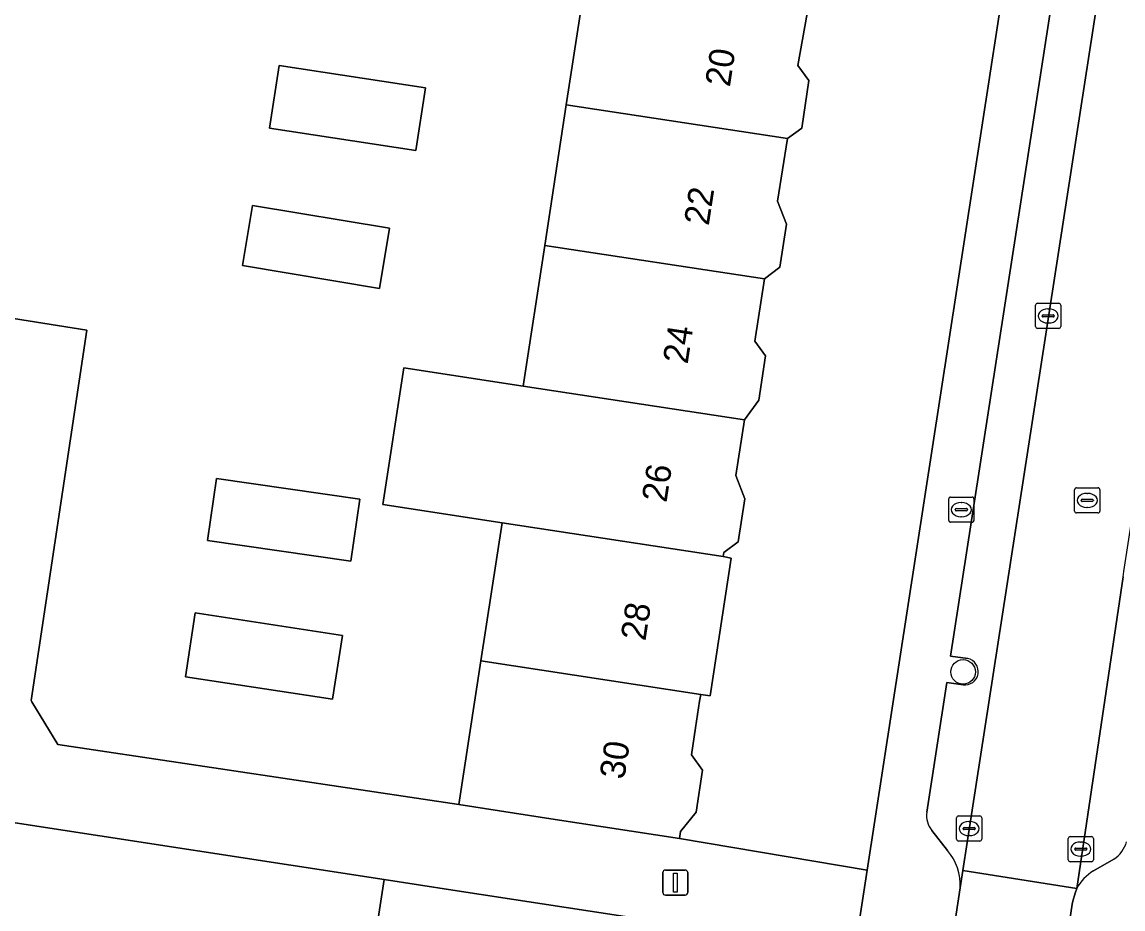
# Model space of a CAD drawing. Extents: x 161483 to 162250, y 379484 to 380833.
# Drawn here: x 161986.84 to 162030.61, y 380643.04 to 380678.31 of the extents above; entities that cross this region are included whole.
import ezdxf

# ---------------------------------------------------------------- set-up
doc = ezdxf.new("R2010")
doc.units = 0
for name, color, linetype in [('IMGEO_Afsluitpaal', 7, 'Continuous'), ('IMGEO_Boom', 7, 'Continuous'), ('IMGEO_Brandkraan', 7, 'Continuous'), ('IMGEO_Erf', 7, 'Continuous'), ('IMGEO_Kolk', 7, 'Continuous'), ('IMGEO_Pand', 7, 'Continuous'), ('IMGEO_Pand_nummerreeks', 7, 'Continuous'), ('IMGEO_Parkeervlak_open', 7, 'Continuous'), ('IMGEO_Rijbaan_lokaal_open', 7, 'Continuous'), ('IMGEO_Rioolput', 7, 'Continuous'), ('IMGEO_Voetpad_open', 7, 'Continuous')]:
    doc.layers.add(name, color=color, linetype=linetype)

msp = doc.modelspace()

# ---------------------------------------------------------------- linework, layer by layer
at = {"layer": 'IMGEO_Afsluitpaal'}
for p, q in [((162012.317, 380643.688), (162012.317, 380644.488)), ((162012.317, 380644.488), (162012.317, 380643.688)), ((162012.417, 380644.588), (162013.207, 380644.588)), ((162013.207, 380644.588), (162012.417, 380644.588)), ((162013.307, 380644.488), (162013.307, 380643.688)), ((162013.307, 380643.688), (162013.307, 380644.488)), ((162013.207, 380643.588), (162012.417, 380643.588)), ((162012.417, 380643.588), (162013.207, 380643.588))]:
    msp.add_line(p, q, dxfattribs=at)
msp.add_lwpolyline([(162012.737, 380644.463), (162012.887, 380644.463), (162012.887, 380643.713), (162012.737, 380643.713), (162012.737, 380644.463)], dxfattribs=at)
for centre, start, end in [((162012.417, 380644.488), 90, 180), ((162012.417, 380644.488), 90, 180), ((162013.207, 380644.488), 0, 90), ((162013.207, 380644.488), 360, 90), ((162012.417, 380643.688), 180, 270), ((162012.417, 380643.688), 180, 270), ((162013.207, 380643.688), 270, 0), ((162013.207, 380643.688), 270, 0)]:
    msp.add_arc(centre, 0.1, start, end, dxfattribs=at)
at = {"layer": 'IMGEO_Boom'}
msp.add_circle((162024.254, 380652.467), 0.489, dxfattribs=at)
at = {"layer": 'IMGEO_Brandkraan'}
for p, q in [((162023.685, 380658.494), (162023.685, 380659.346)), ((162023.76, 380659.42), (162024.612, 380659.42)), ((162024.173, 380659.2), (162024.198, 380659.2)), ((162024.686, 380659.346), (162024.686, 380658.494)), ((162023.944, 380658.914), (162023.944, 380658.926)), ((162024.382, 380658.877), (162023.984, 380658.877)), ((162023.987, 380658.963), (162024.385, 380658.963)), ((162024.428, 380658.926), (162024.428, 380658.914)), ((162024.612, 380658.42), (162023.76, 380658.42)), ((162024.196, 380658.64), (162024.171, 380658.64))]:
    msp.add_line(p, q, dxfattribs=at)
for points in [[(162023.685, 380658.494), (162023.685, 380659.346)], [(162023.76, 380659.42), (162024.612, 380659.42)], [(162024.686, 380659.346), (162024.686, 380658.494)], [(162024.612, 380658.42), (162023.76, 380658.42)]]:
    msp.add_lwpolyline(points, dxfattribs=at)
for centre, radius, start, end in [((162023.762, 380659.344), 0.0765, 91.552, 178.448), ((162023.762, 380659.344), 0.0765, 91.552, 178.448), ((162024.61, 380659.344), 0.0765, 1.552, 88.448), ((162024.61, 380659.344), 0.0765, 1.552, 88.448), ((162023.984, 380658.923), 0.0403, 85.8775, 175.7526), ((162023.981, 380658.913), 0.0366, 178.938, 274.7102), ((162024.385, 380658.92), 0.043, 264.8664, 352.4533), ((162024.389, 380658.925), 0.0386, 1.7309, 96.639), ((162023.762, 380658.496), 0.0765, 181.552, 268.448), ((162023.762, 380658.496), 0.0765, 181.552, 268.448), ((162024.61, 380658.496), 0.0765, 271.552, 358.448), ((162024.61, 380658.496), 0.0765, 271.552, 358.448)]:
    msp.add_arc(centre, radius, start, end, dxfattribs=at)
for centre, major_axis, ratio, start_param, end_param in [((162024.172, 380658.92), (-0.387, 0.002), 0.722429, 4.712389, 7.853982), ((162024.197, 380658.92), (-0.39, 0.002), 0.717154, 1.570796, 4.712389)]:
    msp.add_ellipse(centre, major_axis=major_axis, ratio=ratio, start_param=start_param, end_param=end_param, dxfattribs=at)
at = {"layer": 'IMGEO_Erf'}
for points in [[(162018.151, 380679.162), (162017.685, 380676.583), (162018.126, 380675.982), (162017.837, 380674.095), (162017.268, 380673.678), (162016.881, 380671.183), (162017.235, 380670.273), (162016.973, 380668.566), (162016.355, 380668.094), (162015.974, 380665.614), (162016.402, 380665.032), (162016.132, 380663.272), (162015.558, 380662.493), (162015.217, 380660.274), (162015.58, 380659.344), (162015.318, 380657.641), (162014.746, 380657.22), (162014.72, 380657.053), (162015.038, 380656.986), (162014.198, 380651.515), (162013.822, 380651.572), (162013.781, 380651.305), (162013.617, 380650.237), (162013.453, 380649.169), (162013.895, 380648.566), (162013.638, 380646.889), (162013.02, 380646.118), (162012.978, 380645.844), (162020.445, 380644.581), (162030.496, 380709.789)], [(161983.609, 380706.352), (161977.569, 380667.933), (161982.08, 380667.223), (161989.414, 380666.058), (161987.203, 380651.331), (161987.236, 380651.277), (161988.263, 380649.576), (162004.204, 380647.191), (162005.082, 380652.908), (162005.924, 380658.396), (162001.189, 380659.123), (162002.024, 380664.563), (162006.76, 380663.836), (162007.619, 380669.428), (162008.477, 380675.02), (162009.32, 380680.511)], [(161991.558, 380600.737), (161992.398, 380606.213), (161993.216, 380606.087), (161994.058, 380611.562), (161994.86, 380611.439), (161995.703, 380616.914), (161996.546, 380622.39), (161995.839, 380622.499), (161996.69, 380628.045), (161997.518, 380633.449), (161999.66, 380633.12), (161999.69, 380633.115), (162000, 380635.138), (162000.53, 380638.592), (162000.38, 380638.615), (162001.238, 380644.211), (161986.222, 380646.516)]]:
    msp.add_lwpolyline(points, dxfattribs=at)
for points in [[(162002.876, 380675.694), (162002.493, 380673.201), (161996.677, 380674.094), (161997.059, 380676.587)], [(161996.005, 380671.018), (162001.452, 380670.11), (162001.053, 380667.718), (161995.606, 380668.626)], [(162000.273, 380659.33), (161999.918, 380656.869), (161994.212, 380657.691), (161994.567, 380660.152)], [(161999.579, 380653.92), (161999.188, 380651.378), (161993.333, 380652.277), (161993.724, 380654.819)]]:
    msp.add_lwpolyline(points, close=True, dxfattribs=at)
at = {"layer": 'IMGEO_Kolk'}
for p, q in [((162027.138, 380666.199), (162027.138, 380667.051)), ((162027.213, 380667.125), (162028.065, 380667.125)), ((162028.139, 380667.051), (162028.139, 380666.199)), ((162027.397, 380666.619), (162027.397, 380666.631)), ((162027.835, 380666.582), (162027.437, 380666.582)), ((162027.44, 380666.668), (162027.838, 380666.668)), ((162027.626, 380666.905), (162027.651, 380666.905)), ((162027.881, 380666.631), (162027.881, 380666.619)), ((162027.649, 380666.345), (162027.624, 380666.345)), ((162028.065, 380666.125), (162027.213, 380666.125)), ((162023.994, 380645.811), (162023.994, 380646.663)), ((162024.069, 380646.737), (162024.921, 380646.737)), ((162024.482, 380646.517), (162024.507, 380646.517)), ((162024.995, 380646.663), (162024.995, 380645.811)), ((162024.253, 380646.231), (162024.253, 380646.243)), ((162024.691, 380646.194), (162024.293, 380646.194)), ((162024.296, 380646.28), (162024.694, 380646.28)), ((162024.737, 380646.243), (162024.737, 380646.231)), ((162024.921, 380645.737), (162024.069, 380645.737)), ((162024.505, 380645.957), (162024.48, 380645.957)), ((162028.434, 380644.994), (162028.434, 380645.846)), ((162028.509, 380645.92), (162029.361, 380645.92)), ((162028.922, 380645.7), (162028.947, 380645.7)), ((162029.435, 380645.846), (162029.435, 380644.994)), ((162028.693, 380645.414), (162028.693, 380645.426)), ((162029.131, 380645.377), (162028.733, 380645.377)), ((162028.736, 380645.463), (162029.134, 380645.463)), ((162028.945, 380645.14), (162028.92, 380645.14)), ((162029.177, 380645.426), (162029.177, 380645.414)), ((162029.361, 380644.92), (162028.509, 380644.92))]:
    msp.add_line(p, q, dxfattribs=at)
for points in [[(162027.138, 380666.199), (162027.138, 380667.051)], [(162027.213, 380667.125), (162028.065, 380667.125)], [(162028.139, 380667.051), (162028.139, 380666.199)], [(162028.065, 380666.125), (162027.213, 380666.125)], [(162023.994, 380645.811), (162023.994, 380646.663)], [(162024.069, 380646.737), (162024.921, 380646.737)], [(162024.995, 380646.663), (162024.995, 380645.811)], [(162024.921, 380645.737), (162024.069, 380645.737)], [(162028.434, 380644.994), (162028.434, 380645.846)], [(162028.509, 380645.92), (162029.361, 380645.92)], [(162029.435, 380645.846), (162029.435, 380644.994)], [(162029.361, 380644.92), (162028.509, 380644.92)]]:
    msp.add_lwpolyline(points, dxfattribs=at)
for centre, radius, start, end in [((162027.215, 380667.049), 0.0765, 91.552, 178.448), ((162027.215, 380667.049), 0.0765, 91.552, 178.448), ((162028.063, 380667.049), 0.0765, 1.552, 88.448), ((162028.063, 380667.049), 0.0765, 1.552, 88.448), ((162027.437, 380666.628), 0.0403, 85.8775, 175.7526), ((162027.434, 380666.618), 0.0366, 178.938, 274.7102), ((162027.838, 380666.625), 0.043, 264.8664, 352.4533), ((162027.842, 380666.63), 0.0386, 1.7309, 96.639), ((162027.215, 380666.201), 0.0765, 181.552, 268.448), ((162027.215, 380666.201), 0.0765, 181.552, 268.448), ((162028.063, 380666.201), 0.0765, 271.552, 358.448), ((162028.063, 380666.201), 0.0765, 271.552, 358.448), ((162024.071, 380646.661), 0.0765, 91.552, 178.448), ((162024.071, 380646.661), 0.0765, 91.552, 178.448), ((162024.919, 380646.661), 0.0765, 1.552, 88.448), ((162024.919, 380646.661), 0.0765, 1.552, 88.448), ((162024.293, 380646.24), 0.0403, 85.8775, 175.7526), ((162024.29, 380646.23), 0.0366, 178.938, 274.7102), ((162024.694, 380646.237), 0.043, 264.8664, 352.4533), ((162024.698, 380646.242), 0.0386, 1.7309, 96.639), ((162024.071, 380645.813), 0.0765, 181.552, 268.448), ((162024.071, 380645.813), 0.0765, 181.552, 268.448), ((162024.919, 380645.813), 0.0765, 271.552, 358.448), ((162024.919, 380645.813), 0.0765, 271.552, 358.448), ((162028.511, 380645.844), 0.0765, 91.552, 178.448), ((162028.511, 380645.844), 0.0765, 91.552, 178.448), ((162029.359, 380645.844), 0.0765, 1.552, 88.448), ((162029.359, 380645.844), 0.0765, 1.552, 88.448), ((162028.733, 380645.423), 0.0403, 85.8775, 175.7526), ((162028.73, 380645.413), 0.0366, 178.938, 274.7102), ((162029.134, 380645.42), 0.043, 264.8664, 352.4533), ((162029.138, 380645.425), 0.0386, 1.7309, 96.639), ((162028.511, 380644.996), 0.0765, 181.552, 268.448), ((162028.511, 380644.996), 0.0765, 181.552, 268.448), ((162029.359, 380644.996), 0.0765, 271.552, 358.448), ((162029.359, 380644.996), 0.0765, 271.552, 358.448)]:
    msp.add_arc(centre, radius, start, end, dxfattribs=at)
for centre, major_axis, ratio, start_param, end_param in [((162027.625, 380666.625), (-0.387, 0.002), 0.722429, 4.712389, 7.853982), ((162027.65, 380666.625), (-0.39, 0.002), 0.717154, 1.570796, 4.712389), ((162024.481, 380646.237), (-0.387, 0.002), 0.722429, 4.712389, 7.853982), ((162024.506, 380646.237), (-0.39, 0.002), 0.717154, 1.570796, 4.712389), ((162028.921, 380645.42), (-0.387, 0.002), 0.722429, 4.712389, 7.853982), ((162028.946, 380645.42), (-0.39, 0.002), 0.717154, 1.570796, 4.712389)]:
    msp.add_ellipse(centre, major_axis=major_axis, ratio=ratio, start_param=start_param, end_param=end_param, dxfattribs=at)
at = {"layer": 'IMGEO_Pand'}
for points in [[(162018.151, 380679.162), (162009.32, 380680.511), (162008.477, 380675.02), (162017.268, 380673.678), (162017.837, 380674.095), (162018.126, 380675.982), (162017.685, 380676.583)], [(161996.677, 380674.094), (162002.493, 380673.201), (162002.876, 380675.694), (161997.059, 380676.587)], [(162008.477, 380675.02), (162007.619, 380669.428), (162016.355, 380668.094), (162016.973, 380668.566), (162017.235, 380670.273), (162016.881, 380671.183), (162017.268, 380673.678)], [(161996.005, 380671.018), (161995.606, 380668.626), (162001.053, 380667.718), (162001.452, 380670.11)], [(162006.76, 380663.836), (162015.558, 380662.493), (162016.132, 380663.272), (162016.402, 380665.032), (162015.974, 380665.614), (162016.355, 380668.094), (162007.619, 380669.428)], [(162006.76, 380663.836), (162002.024, 380664.563), (162001.189, 380659.123), (162005.924, 380658.396), (162014.72, 380657.053), (162014.746, 380657.22), (162015.318, 380657.641), (162015.58, 380659.344), (162015.217, 380660.274), (162015.558, 380662.493)], [(161994.212, 380657.691), (161999.918, 380656.869), (162000.273, 380659.33), (161994.567, 380660.152)], [(162015.038, 380656.986), (162014.72, 380657.053), (162005.924, 380658.396), (162005.082, 380652.908), (162013.822, 380651.572), (162014.198, 380651.515)], [(161999.579, 380653.92), (161993.724, 380654.819), (161993.333, 380652.277), (161999.188, 380651.378)], [(162013.822, 380651.572), (162005.082, 380652.908), (162004.204, 380647.191), (162008.036, 380646.603), (162012.978, 380645.844), (162013.02, 380646.118), (162013.638, 380646.889), (162013.895, 380648.566), (162013.453, 380649.169), (162013.617, 380650.237), (162013.781, 380651.305)], [(162012.458, 380642.489), (162007.516, 380643.248), (162003.962, 380643.793), (162001.238, 380644.211), (162000.38, 380638.615), (162000.53, 380638.592), (162003.103, 380638.196), (162004.411, 380637.995), (162011.611, 380636.887), (162011.633, 380637.031), (162011.729, 380637.659), (162011.957, 380639.142), (162012.553, 380639.579), (162012.831, 380641.388), (162012.383, 380641.999)]]:
    msp.add_lwpolyline(points, close=True, dxfattribs=at)
at = {"layer": 'IMGEO_Parkeervlak_open'}
for points in [[(162024.132, 380643.875), (162024.239, 380644.567), (162034.086, 380708.223), (162035.405, 380717.007)], [(162030.61, 380693.117), (162029.955, 380693.177), (162023.749, 380653.096), (162024.437, 380653.001)], [(162030.621, 380656.254), (162028.775, 380643.851)], [(162024.251, 380651.957), (162023.613, 380652.049), (162022.81, 380646.893)], [(162023.013, 380646.156), (162023.635, 380645.369)], [(162029.438, 380644.551), (162030.251, 380645.019)]]:
    msp.add_lwpolyline(points, dxfattribs=at)
for centre, radius, start, end in [((162024.327, 380652.482), 0.531, 261.7942, 78.002), ((162023.826, 380646.776), 1.023, 173.4533, 217.3462), ((162029.524, 380646.08), 1.286, 304.4288, 343.3296), ((162022.077, 380644.021), 2.06, 355.931, 40.8698), ((162030.318, 380643.054), 1.736, 120.4366, 152.6734)]:
    msp.add_arc(centre, radius, start, end, dxfattribs=at)
at = {"layer": 'IMGEO_Rijbaan_lokaal_open'}
for points in [[(162042.342, 380732.122), (162037.814, 380732.79), (162037.468, 380730.523), (162035.466, 380717.413), (162035.405, 380717.007), (162034.086, 380708.223), (162024.239, 380644.567), (162028.775, 380643.851), (162030.621, 380656.254), (162030.651, 380656.454), (162030.992, 380658.688)], [(162028.775, 380643.851), (162024.239, 380644.567), (162024.132, 380643.875), (162023.562, 380640.125), (162023.503, 380639.839), (162027.986, 380639.115), (162028.593, 380643.224), (162028.612, 380643.346), (162028.709, 380643.668)]]:
    msp.add_lwpolyline(points, close=True, dxfattribs=at)
msp.add_lwpolyline([(161986.222, 380646.516), (162001.238, 380644.211), (162003.962, 380643.793), (162007.516, 380643.248), (162012.458, 380642.489), (162019.94, 380641.308), (162020.445, 380644.581), (162012.978, 380645.844), (162008.036, 380646.603), (162004.204, 380647.191), (161988.263, 380649.576), (161987.236, 380651.277), (161987.203, 380651.331), (161989.414, 380666.058), (161982.08, 380667.223)], dxfattribs=at)
at = {"layer": 'IMGEO_Rioolput'}
for p, q in [((162028.69, 380658.861), (162028.69, 380659.713)), ((162028.765, 380659.787), (162029.617, 380659.787)), ((162029.178, 380659.567), (162029.203, 380659.567)), ((162029.691, 380659.713), (162029.691, 380658.861)), ((162028.949, 380659.281), (162028.949, 380659.293)), ((162029.387, 380659.244), (162028.989, 380659.244)), ((162028.992, 380659.33), (162029.39, 380659.33)), ((162029.433, 380659.293), (162029.433, 380659.281)), ((162029.617, 380658.787), (162028.765, 380658.787)), ((162029.201, 380659.007), (162029.176, 380659.007))]:
    msp.add_line(p, q, dxfattribs=at)
for points in [[(162028.69, 380658.861), (162028.69, 380659.713)], [(162028.765, 380659.787), (162029.617, 380659.787)], [(162029.691, 380659.713), (162029.691, 380658.861)], [(162029.617, 380658.787), (162028.765, 380658.787)]]:
    msp.add_lwpolyline(points, dxfattribs=at)
for centre, radius, start, end in [((162028.767, 380659.711), 0.0765, 91.552, 178.448), ((162028.767, 380659.711), 0.0765, 91.552, 178.448), ((162029.615, 380659.711), 0.0765, 1.552, 88.448), ((162029.615, 380659.711), 0.0765, 1.552, 88.448), ((162028.989, 380659.29), 0.0403, 85.8775, 175.7526), ((162028.986, 380659.28), 0.0366, 178.938, 274.7102), ((162029.39, 380659.287), 0.043, 264.8664, 352.4533), ((162029.394, 380659.292), 0.0386, 1.7309, 96.639), ((162028.767, 380658.863), 0.0765, 181.552, 268.448), ((162028.767, 380658.863), 0.0765, 181.552, 268.448), ((162029.615, 380658.863), 0.0765, 271.552, 358.448), ((162029.615, 380658.863), 0.0765, 271.552, 358.448)]:
    msp.add_arc(centre, radius, start, end, dxfattribs=at)
for centre, major_axis, ratio, start_param, end_param in [((162029.177, 380659.287), (-0.387, 0.002), 0.722429, 4.712389, 7.853982), ((162029.202, 380659.287), (-0.39, 0.002), 0.717154, 1.570796, 4.712389)]:
    msp.add_ellipse(centre, major_axis=major_axis, ratio=ratio, start_param=start_param, end_param=end_param, dxfattribs=at)
at = {"layer": 'IMGEO_Voetpad_open'}
for points in [[(162024.675, 380722.269), (162024.102, 380718.247), (162024.026, 380717.715), (162031.542, 380716.615), (162030.496, 380709.789), (162020.445, 380644.581), (162019.94, 380641.308), (162008.935, 380569.909), (162008.76, 380568.777), (162004.779, 380542.949)], [(162024.437, 380653.001), (162023.749, 380653.096), (162029.955, 380693.177), (162030.61, 380693.117)], [(162022.81, 380646.893), (162023.613, 380652.049), (162024.251, 380651.957)], [(162023.635, 380645.369), (162023.013, 380646.156)], [(162030.251, 380645.019), (162029.438, 380644.551)], [(162023.503, 380639.839), (162023.562, 380640.125), (162024.132, 380643.875)], [(162028.775, 380643.851), (162028.709, 380643.668), (162028.612, 380643.346), (162028.593, 380643.224), (162027.986, 380639.115), (162027.966, 380638.912)]]:
    msp.add_lwpolyline(points, dxfattribs=at)
for centre, radius, start, end in [((162024.327, 380652.482), 0.531, 261.7942, 78.002), ((162023.826, 380646.776), 1.023, 173.4533, 217.3462), ((162029.524, 380646.08), 1.286, 304.4288, 343.3296), ((162022.077, 380644.021), 2.06, 355.931, 40.8698), ((162030.318, 380643.054), 1.736, 120.4366, 152.6734)]:
    msp.add_arc(centre, radius, start, end, dxfattribs=at)

# ---------------------------------------------------------------- texts
at = {"layer": 'IMGEO_Pand_nummerreeks'}
for s, rotation, p in [('20', 81.3321, (162014.981, 380675.704)), ('22', 81.3321, (162014.141, 380670.19)), ('24', 81.3321, (162013.301, 380664.685)), ('26', 81.3321, (162012.461, 380659.177)), ('28', 81.3314, (162011.623, 380653.672)), ('30', 81.3314, (162010.783, 380648.164))]:
    msp.add_text(s, height=1, rotation=rotation, dxfattribs=at).set_placement(p)

doc.saveas('drawing.dxf')
